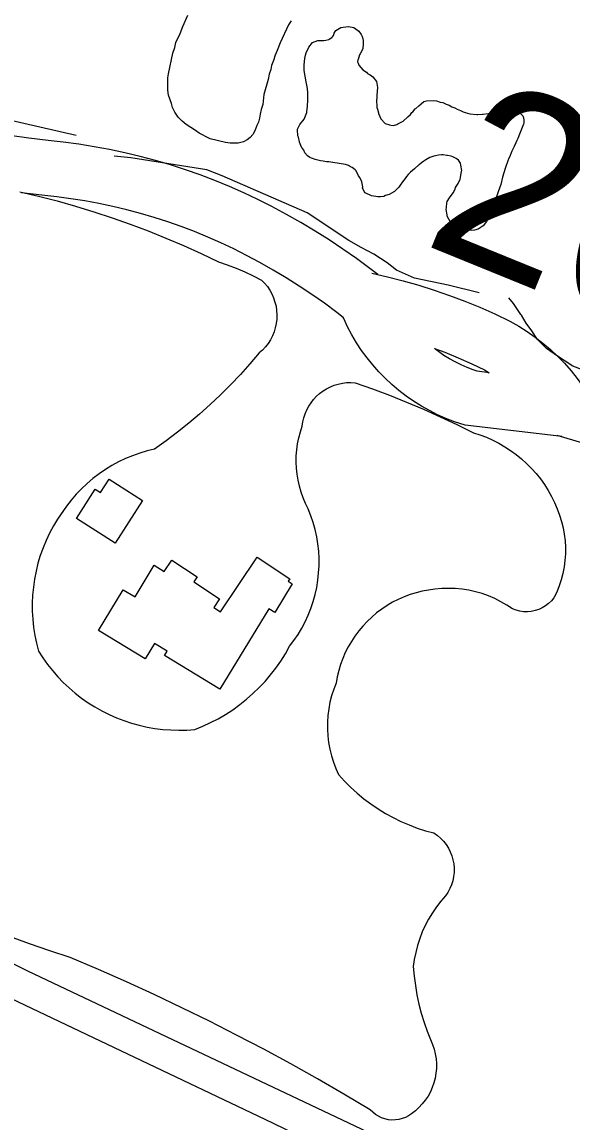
# Model space of a CAD drawing. Extents: x 3683402 to 3721514, y 487807 to 513565.
# Drawn here: x 3709695 to 3709995, y 503681 to 504281 of the extents above; entities that cross this region are included whole.
import ezdxf

# ---------------------------------------------------------------- set-up
doc = ezdxf.new("R2010")
doc.units = 0
for name, color, linetype in [('V-BLDG-OTLN', 7, 'Continuous'), ('V-ROAD-CNTR', 7, 'Continuous'), ('V-SITE-VEGE', 7, 'Continuous'), ('V-SURV-IDEN', 7, 'Continuous'), ('V-TOPO-SHOR', 7, 'Continuous')]:
    doc.layers.add(name, color=color, linetype=linetype)

msp = doc.modelspace()

# ---------------------------------------------------------------- linework, layer by layer
at = {"layer": 'V-BLDG-OTLN'}
for points in [[(3709742.07, 504031.94), (3709760.28, 504020.33), (3709745.38, 503996.94), (3709724.31, 504010.37), (3709734.58, 504026.47), (3709737.43, 504024.66)], [(3709841.95, 503974.86), (3709832.43, 503959.13), (3709829.17, 503961.11), (3709802.58, 503917.33), (3709772.36, 503935.69), (3709773.87, 503938.18), (3709766.95, 503942.38), (3709761.86, 503934), (3709736.42, 503949.44), (3709749.84, 503971.57), (3709756.3, 503967.66), (3709766.77, 503984.92), (3709772.18, 503981.62), (3709776.29, 503987.82), (3709790.16, 503978.62), (3709788.36, 503975.9), (3709802.39, 503966.59), (3709799.28, 503961.9), (3709802.95, 503959.48), (3709822.83, 503989.45), (3709840.64, 503977.64), (3709839.71, 503976.24)]]:
    msp.add_lwpolyline(points, close=True, dxfattribs=at)
at = {"layer": 'V-ROAD-CNTR'}
for points in [[(3709888.73, 504143.43), (3709884.35, 504146.81), (3709877.07, 504152.16), (3709869.66, 504157.33), (3709862.14, 504162.33), (3709854.5, 504167.15), (3709846.75, 504171.8), (3709838.9, 504176.26), (3709830.93, 504180.54), (3709823.3, 504184.39), (3709815.56, 504188.05), (3709807.73, 504191.51), (3709799.81, 504194.76), (3709791.82, 504197.8), (3709783.74, 504200.64), (3709775.6, 504203.27), (3709767.39, 504205.68), (3709759.12, 504207.88), (3709750.79, 504209.87), (3709742.42, 504211.63), (3709734.01, 504213.18), (3709725.56, 504214.51), (3709717.07, 504215.62), (3709708.91, 504216.47), (3709698.4, 504217.79), (3709687.92, 504219.33)], [(3709869.87, 504120.09), (3709866.31, 504122.84), (3709859.59, 504127.77), (3709852.77, 504132.54), (3709845.83, 504137.15), (3709838.78, 504141.6), (3709831.64, 504145.88), (3709824.39, 504149.99), (3709817.07, 504153.93), (3709810.12, 504157.44), (3709803.09, 504160.76), (3709795.97, 504163.9), (3709788.78, 504166.86), (3709781.5, 504169.63), (3709774.17, 504172.21), (3709766.76, 504174.59), (3709759.3, 504176.79), (3709751.78, 504178.79), (3709744.22, 504180.59), (3709736.61, 504182.2), (3709728.96, 504183.61), (3709721.28, 504184.81), (3709713.57, 504185.82), (3709705.49, 504186.67), (3709694.35, 504188.06)], [(3709885.49, 504144.16), (3709893.92, 504142.27), (3709902.51, 504140.09), (3709911.03, 504137.67), (3709919.48, 504135.01), (3709927.85, 504132.11), (3709936.14, 504128.98), (3709944.34, 504125.62), (3709952.44, 504122.03), (3709960.72, 504118.07), (3709965.54, 504115.33), (3709970.09, 504112.46), (3709974.49, 504109.38), (3709978.74, 504106.09), (3709982.83, 504102.6), (3709986.76, 504098.93), (3709990.5, 504095.08), (3709994.06, 504091.05), (3709997.43, 504086.86), (3710000.34, 504082.85)], [(3709989.09, 504055.17), (3709936.36, 504061.27), (3709930.48, 504063.22), (3709925.83, 504065.02), (3709921.27, 504067.04), (3709916.81, 504069.28), (3709912.46, 504071.72), (3709908.22, 504074.38), (3709904.13, 504077.23), (3709900.17, 504080.27), (3709896.36, 504083.49), (3709892.71, 504086.9), (3709889.23, 504090.47), (3709885.92, 504094.2), (3709882.79, 504098.09), (3709879.85, 504102.12), (3709877.1, 504106.3), (3709874.56, 504110.59), (3709872.23, 504115), (3709870.11, 504119.52), (3709869.87, 504120.09)], [(3709949.48, 504089.95), (3709942.89, 504090.71), (3709940.65, 504091.46), (3709937.33, 504092.74), (3709934.07, 504094.19), (3709930.89, 504095.78), (3709927.78, 504097.52), (3709924.77, 504099.41), (3709921.84, 504101.45), (3709919.62, 504103.15)], [(3709919.62, 504103.15), (3709925.15, 504101.07), (3709932.56, 504098.02), (3709939.88, 504094.77), (3709946.83, 504091.46), (3709949.48, 504089.95)], [(3710000.44, 504051.45), (3709986.43, 504055.73)]]:
    msp.add_lwpolyline(points, dxfattribs=at)
at = {"layer": 'V-SITE-VEGE'}
for points in [[(3709841.38, 504281.81), (3709839.98, 504279.65), (3709835.45, 504269.88), (3709833.74, 504265.54), (3709832.61, 504263.09), (3709831.74, 504260.1), (3709830.61, 504257.39), (3709830.3, 504255.2), (3709829.44, 504252.76), (3709828.85, 504249.76), (3709826.53, 504241.6), (3709825.9, 504236.14), (3709825.04, 504233.42), (3709824.45, 504230.97), (3709824.14, 504228.79), (3709823.56, 504226.61), (3709822.71, 504224.72), (3709821.57, 504221.73), (3709820.45, 504219.83), (3709819.06, 504218.21), (3709817.4, 504216.87), (3709815.46, 504215.81), (3709812.45, 504215.04), (3709808.07, 504215.11), (3709805.62, 504215.42), (3709797.18, 504217.47), (3709795.01, 504218.59), (3709793.11, 504219.72), (3709791.22, 504220.57), (3709789.33, 504221.96), (3709786.62, 504223.65), (3709784.18, 504225.32), (3709782.02, 504227), (3709779.87, 504229.22), (3709778, 504231.98), (3709776.68, 504234.46), (3709776.16, 504236.66), (3709774.6, 504241.33), (3709774.1, 504244.07), (3709774.2, 504250.63), (3709774.51, 504252.81), (3709776.88, 504264.25), (3709778.02, 504267.24), (3709778.6, 504269.96), (3709780.87, 504274.85), (3709782.3, 504278.65), (3709785.13, 504284.89)], [(3709693.45, 504188.63), (3709703.63, 504186.24), (3709713.76, 504183.62), (3709723.84, 504180.79), (3709733.84, 504177.74), (3709743.78, 504174.47), (3709753.64, 504170.99), (3709763.43, 504167.29), (3709773.13, 504163.37), (3709782.75, 504159.25), (3709792.27, 504154.92), (3709801.7, 504150.38), (3709806.57, 504148.78), (3709811.37, 504146.98), (3709816.1, 504144.99), (3709820.74, 504142.81), (3709825.28, 504140.44), (3709826.94, 504138.74), (3709828.43, 504136.91), (3709829.75, 504134.95), (3709830.9, 504132.88), (3709831.85, 504130.71), (3709832.6, 504128.46), (3709833.16, 504126.17), (3709833.5, 504123.82), (3709833.64, 504121.46), (3709833.56, 504119.09), (3709833.27, 504116.75), (3709832.78, 504114.43), (3709832.08, 504112.17), (3709831.17, 504109.98), (3709830.08, 504107.88), (3709828.8, 504105.89), (3709827.36, 504104.02), (3709825.74, 504102.28), (3709823.98, 504100.7), (3709818.95, 504094.78), (3709813.75, 504089.01), (3709808.4, 504083.38), (3709802.9, 504077.89), (3709797.24, 504072.55), (3709791.45, 504067.37), (3709785.52, 504062.36), (3709779.45, 504057.5), (3709773.25, 504052.81), (3709766.93, 504048.29), (3709762.87, 504047.3), (3709758.88, 504046.1), (3709754.94, 504044.7), (3709751.09, 504043.1), (3709747.32, 504041.3), (3709743.65, 504039.31), (3709740.09, 504037.13), (3709736.65, 504034.77), (3709733.33, 504032.24), (3709730.14, 504029.54), (3709727.1, 504026.69), (3709724.21, 504023.68), (3709721.48, 504020.52), (3709718.91, 504017.23), (3709714.05, 504010.16), (3709711.77, 504006.38), (3709709.68, 504002.5), (3709707.79, 503998.51), (3709706.1, 503994.44), (3709704.61, 503990.29), (3709703.34, 503986.07), (3709702.27, 503981.79), (3709701.43, 503977.46), (3709700.8, 503973.09), (3709700.38, 503968.7), (3709700.19, 503964.3), (3709700.22, 503959.89), (3709700.47, 503955.48), (3709700.94, 503951.1), (3709701.63, 503946.74), (3709702.53, 503942.43), (3709703.65, 503938.16), (3709706.01, 503934.48), (3709708.55, 503930.93), (3709711.26, 503927.5), (3709714.13, 503924.2), (3709717.16, 503921.05), (3709720.34, 503918.05), (3709723.66, 503915.21), (3709727.12, 503912.54), (3709730.7, 503910.03), (3709734.4, 503907.71), (3709738.21, 503905.56), (3709742.11, 503903.6), (3709746.11, 503901.84), (3709750.19, 503900.27), (3709754.34, 503898.9), (3709758.55, 503897.73), (3709762.81, 503896.77), (3709767.12, 503896.02), (3709771.46, 503895.48)], [(3709771.46, 503895.48), (3709775.81, 503895.15), (3709780.18, 503895.03), (3709784.55, 503895.13), (3709788.91, 503895.43), (3709793.25, 503897.19), (3709797.5, 503899.15), (3709801.65, 503901.31), (3709805.69, 503903.67), (3709809.62, 503906.22), (3709813.42, 503908.96), (3709817.08, 503911.88), (3709820.6, 503914.97), (3709823.96, 503918.22), (3709827.17, 503921.63), (3709830.21, 503925.19), (3709833.07, 503928.89), (3709835.75, 503932.73), (3709838.25, 503936.69), (3709840.55, 503940.77), (3709842.94, 503943.94), (3709845.16, 503947.22), (3709847.2, 503950.63), (3709849.05, 503954.14), (3709850.71, 503957.74), (3709852.18, 503961.43), (3709853.44, 503965.19), (3709854.5, 503969.02), (3709855.35, 503972.89), (3709855.99, 503976.81), (3709856.42, 503980.75), (3709856.64, 503984.72), (3709856.64, 503988.68), (3709856.43, 503992.65), (3709856.01, 503996.59), (3709855.37, 504000.51), (3709854.52, 504004.39), (3709853.47, 504008.21), (3709852.21, 504011.98), (3709850.75, 504015.67), (3709849.27, 504018.65), (3709847.96, 504021.71), (3709846.84, 504024.84), (3709845.91, 504028.04), (3709845.18, 504031.29), (3709844.64, 504034.58), (3709844.3, 504037.89), (3709844.16, 504041.22), (3709844.22, 504044.54), (3709844.48, 504047.86), (3709844.94, 504051.16), (3709845.6, 504054.43), (3709846.45, 504057.64), (3709847.49, 504060.81), (3709847.81, 504063.08), (3709848.33, 504065.32), (3709849.03, 504067.51), (3709849.93, 504069.62), (3709851.01, 504071.65), (3709852.27, 504073.58), (3709853.68, 504075.39), (3709855.25, 504077.07), (3709856.96, 504078.61), (3709858.79, 504079.99), (3709860.74, 504081.21), (3709862.79, 504082.25), (3709864.93, 504083.11), (3709867.12, 504083.78), (3709869.37, 504084.26), (3709871.65, 504084.53), (3709873.95, 504084.61), (3709876.25, 504084.49), (3709885.7, 504081.17), (3709895.08, 504077.65), (3709904.39, 504073.94), (3709913.62, 504070.04), (3709922.77, 504065.96), (3709931.83, 504061.67), (3709940.8, 504057.21), (3709944.38, 504056.06), (3709947.9, 504054.72), (3709951.34, 504053.19), (3709954.69, 504051.49), (3709957.95, 504049.6), (3709961.1, 504047.55), (3709964.14, 504045.33), (3709967.06, 504042.95), (3709969.85, 504040.42), (3709972.49, 504037.74), (3709974.99, 504034.93), (3709977.34, 504031.99), (3709979.53, 504028.92), (3709981.55, 504025.75), (3709983.39, 504022.47), (3709985.06, 504019.1), (3709986.55, 504015.64), (3709987.83, 504012.3), (3709988.9, 504008.88), (3709989.76, 504005.41), (3709990.4, 504001.89), (3709990.81, 503998.33)], [(3709990.81, 503998.33), (3709991.01, 503994.76), (3709990.99, 503991.18), (3709990.74, 503987.61), (3709990.28, 503984.07), (3709989.59, 503980.55), (3709988.69, 503977.09), (3709987.57, 503973.69), (3709986.25, 503970.37), (3709984.72, 503967.13), (3709983.37, 503965.52), (3709981.85, 503964.07), (3709980.17, 503962.8), (3709978.36, 503961.72), (3709976.45, 503960.85), (3709974.45, 503960.2), (3709972.39, 503959.77), (3709970.29, 503959.58), (3709968.19, 503959.62), (3709966.1, 503959.89), (3709964.06, 503960.4), (3709962.08, 503961.12), (3709959, 503963.21), (3709955.79, 503965.09), (3709952.47, 503966.77), (3709949.05, 503968.23), (3709945.55, 503969.49), (3709941.97, 503970.51), (3709938.34, 503971.32), (3709934.66, 503971.89), (3709930.96, 503972.24), (3709927.24, 503972.35), (3709923.52, 503972.23), (3709919.82, 503971.87), (3709916.37, 503971.43), (3709912.95, 503970.8), (3709909.57, 503969.97), (3709906.25, 503968.95), (3709902.99, 503967.74), (3709899.8, 503966.34), (3709896.71, 503964.76), (3709893.71, 503963), (3709890.81, 503961.08), (3709888.03, 503958.99), (3709885.37, 503956.74), (3709882.85, 503954.35), (3709880.47, 503951.82), (3709878.24, 503949.15), (3709876.17, 503946.36), (3709874.26, 503943.45), (3709872.52, 503940.44), (3709870.96, 503937.33), (3709869.59, 503934.14), (3709868.39, 503930.87), (3709867.39, 503927.54), (3709866.58, 503924.16), (3709865.96, 503920.74), (3709864.61, 503917.32), (3709863.48, 503913.82), (3709862.57, 503910.26), (3709861.88, 503906.65), (3709861.41, 503903), (3709861.16, 503899.33), (3709861.15, 503895.65), (3709861.36, 503891.98), (3709861.8, 503888.33), (3709862.46, 503884.71), (3709863.35, 503881.14), (3709864.45, 503877.63), (3709865.77, 503874.2), (3709867.29, 503870.85), (3709870.49, 503867.32), (3709873.85, 503863.93), (3709877.37, 503860.71), (3709881.04, 503857.67), (3709884.84, 503854.8), (3709888.79, 503852.12), (3709892.85, 503849.63), (3709897.03, 503847.34), (3709901.32, 503845.25), (3709905.7, 503843.36), (3709910.16, 503841.69), (3709914.7, 503840.24), (3709919.31, 503839), (3709921.18, 503837.66), (3709922.92, 503836.16), (3709924.5, 503834.49), (3709925.92, 503832.68), (3709927.15, 503830.74), (3709928.2, 503828.69), (3709929.04, 503826.55), (3709929.67, 503824.34), (3709930.09, 503822.08), (3709930.29, 503819.79), (3709930.27, 503817.49), (3709930.03, 503815.2), (3709929.57, 503812.95), (3709928.89, 503810.75), (3709928.01, 503808.63), (3709926.93, 503806.6), (3709925.66, 503804.68)], [(3709925.66, 503804.68), (3709923.07, 503801.74), (3709920.66, 503798.65), (3709918.43, 503795.42), (3709916.4, 503792.07), (3709914.56, 503788.6), (3709912.93, 503785.03), (3709911.52, 503781.38), (3709910.31, 503777.64), (3709909.33, 503773.85), (3709908.58, 503770), (3709908.05, 503766.11), (3709908.5, 503760.96), (3709909.16, 503755.83), (3709910.03, 503750.74), (3709911.11, 503745.68), (3709912.4, 503740.67), (3709913.91, 503735.73), (3709915.61, 503730.85), (3709918.57, 503723.6), (3709919.41, 503721.09), (3709920.05, 503718.51), (3709920.47, 503715.89), (3709920.67, 503713.25), (3709920.65, 503710.6), (3709920.41, 503707.95), (3709919.96, 503705.34), (3709919.29, 503702.77), (3709918.41, 503700.27), (3709917.33, 503697.85), (3709916.06, 503695.52), (3709914.59, 503693.31), (3709912.95, 503691.23), (3709911.14, 503689.29), (3709909.17, 503687.51), (3709907.07, 503685.89), (3709905.49, 503684.81), (3709903.79, 503683.92), (3709902, 503683.24), (3709900.15, 503682.76), (3709898.25, 503682.51), (3709896.33, 503682.47), (3709894.43, 503682.66), (3709892.55, 503683.07), (3709890.74, 503683.68), (3709889.01, 503684.51), (3709887.39, 503685.54), (3709885.9, 503686.74), (3709884.56, 503688.1), (3709870.21, 503696.64), (3709855.74, 503704.97), (3709841.17, 503713.11), (3709826.48, 503721.05), (3709811.69, 503728.81), (3709796.8, 503736.36), (3709781.81, 503743.7), (3709766.72, 503750.85), (3709751.54, 503757.79), (3709736.26, 503764.53), (3709720.9, 503771.06), (3709709.8, 503774.73), (3709698.77, 503778.59), (3709687.8, 503782.63)], [(3709684.92, 503750.48), (3709756.03, 503716.79), (3709827.05, 503682.92), (3709897.98, 503648.86)]]:
    msp.add_lwpolyline(points, dxfattribs=at)
at = {"layer": 'V-TOPO-SHOR'}
for points in [[(3709724.23, 504219.34), (3709684.5, 504228.43), (3709671.16, 504230.64), (3709664.82, 504232.38), (3709661.1, 504233.35), (3709652.98, 504237.94), (3709648.24, 504243.29), (3709645.93, 504246.33), (3709643.44, 504249.92), (3709628.95, 504271.72), (3709624.19, 504276.34), (3709621.14, 504278.94), (3709617.91, 504281.99), (3709614.41, 504284.96), (3709611.98, 504286.82), (3709608.11, 504289.43), (3709604.96, 504291.39), (3709603.34, 504292.51)], [(3709848.96, 504209.83), (3709848.26, 504211.29), (3709847.19, 504212.77), (3709847.01, 504212.95), (3709845.96, 504215.7), (3709845.96, 504215.79), (3709845.37, 504218.44), (3709845.11, 504219.17), (3709844.79, 504222.27), (3709844.8, 504222.64), (3709845.64, 504224.17), (3709846.21, 504225.25), (3709848.53, 504228.22), (3709849.95, 504231.74), (3709850.05, 504232.2), (3709850.28, 504235.29), (3709850.51, 504238.56), (3709850.56, 504241.75), (3709850.48, 504242.48), (3709850.25, 504244.94), (3709849.67, 504248.49), (3709849.08, 504251.6), (3709848.58, 504254.7), (3709848.54, 504257.71), (3709848.87, 504261.25), (3709849.26, 504263.16), (3709849.55, 504264.33), (3709851.06, 504267.49), (3709853.1, 504269.92), (3709856.03, 504271.06), (3709859.22, 504271.1), (3709860.4, 504271.17), (3709861.96, 504271.69), (3709862.23, 504271.78), (3709863.52, 504272.67), (3709863.98, 504273.11), (3709864.54, 504273.84), (3709864.92, 504275.01), (3709865.86, 504276.54), (3709868.52, 504278.23), (3709872.53, 504278.62), (3709872.71, 504278.62), (3709875.62, 504278.21), (3709878.32, 504276.16), (3709879.57, 504274.42), (3709880.09, 504273.32), (3709880.27, 504272.77), (3709880.69, 504271.03), (3709880.77, 504270.21), (3709880.75, 504268.84), (3709880.54, 504266.85), (3709880.44, 504266.48), (3709879.03, 504263.78), (3709878.75, 504263.23), (3709878.28, 504261.97), (3709877.89, 504260.79), (3709877.71, 504260.7), (3709877.6, 504259.43), (3709877.95, 504258.7), (3709878.39, 504257.6), (3709880.53, 504255.11), (3709882.52, 504253.71), (3709883.14, 504253.15), (3709884.58, 504252.4), (3709886.02, 504251.2), (3709887.99, 504248.8), (3709888.48, 504245.52), (3709888.23, 504241.33), (3709888.22, 504240.42), (3709887.91, 504238.06), (3709888, 504237.79), (3709888.14, 504235.6), (3709888.22, 504234.6), (3709888.48, 504233.68), (3709888.99, 504231.58), (3709888.98, 504231.31), (3709889.78, 504229.66), (3709890.4, 504228.38), (3709892.72, 504225.88), (3709894.98, 504225.03), (3709895.8, 504224.92), (3709897.25, 504224.81), (3709899.08, 504225.32), (3709899.54, 504225.59), (3709902.48, 504227.09), (3709904.97, 504229.42), (3709906.45, 504230.67), (3709907.19, 504231.75), (3709907.75, 504232.2), (3709909.04, 504233.72), (3709909.41, 504233.9), (3709911.08, 504235.51), (3709912.28, 504236.58), (3709913.84, 504237.74), (3709915.31, 504238.17), (3709918.86, 504238.39), (3709920.77, 504238.18), (3709922.76, 504237.51), (3709924.12, 504237.22)], [(3709924.12, 504237.22), (3709926.01, 504236.37), (3709927.55, 504235.89), (3709929.09, 504234.95), (3709930.72, 504234.38), (3709931.98, 504233.63), (3709933.79, 504232.88), (3709935.23, 504232.22), (3709936.41, 504231.83), (3709938.85, 504231.16), (3709942.67, 504230.64), (3709943.22, 504230.73), (3709945.86, 504230.86), (3709946.13, 504230.86), (3709948.87, 504231.27), (3709950.15, 504231.43), (3709952.43, 504231.94), (3709952.61, 504232.03), (3709955.44, 504232.44), (3709957.17, 504232.6), (3709958.99, 504232.57), (3709959.63, 504232.65), (3709962.27, 504232.52), (3709962.45, 504232.51), (3709963.81, 504232.4), (3709965.08, 504232.02), (3709965.44, 504231.74), (3709966.25, 504231.36), (3709967.78, 504229.97), (3709967.95, 504229.42), (3709968.22, 504229.05), (3709968.38, 504227.51), (3709968.27, 504226.23), (3709968.16, 504225.51), (3709967.5, 504223.7), (3709967.12, 504222.79), (3709966.74, 504221.89), (3709965.98, 504219.99), (3709965.04, 504217.64), (3709964.47, 504216.46), (3709963.9, 504215.2), (3709963.06, 504213.3), (3709962.78, 504212.85), (3709961.74, 504210.77), (3709961.36, 504209.87), (3709960.79, 504208.42), (3709960.04, 504206.43), (3709959.85, 504205.98), (3709958.13, 504201.36)], [(3709943.96, 504133.48), (3709927.08, 504137.58), (3709908.66, 504141.51), (3709898.8, 504145.77), (3709893.77, 504149.85), (3709886.47, 504154.61), (3709879.62, 504158.26), (3709872.94, 504162.1), (3709850.15, 504177.11), (3709803.88, 504197.32), (3709795.46, 504200.46), (3709753.97, 504207.12), (3709744.89, 504208)], [(3709958.13, 504201.36), (3709956.69, 504196.47), (3709955.72, 504192.48), (3709954.38, 504188.59), (3709953.24, 504185.24), (3709952.86, 504184.25), (3709952.1, 504182.17), (3709950.76, 504178.36), (3709949.62, 504175.2), (3709948.03, 504172.4), (3709946.08, 504169.98), (3709943.41, 504168.11), (3709941.49, 504167.68), (3709940.03, 504167.43), (3709936.67, 504167.85), (3709933.5, 504168.72), (3709930.7, 504170.04), (3709929.17, 504171.24), (3709928.27, 504171.99), (3709926.51, 504175.29), (3709926.42, 504176.02), (3709925.92, 504178.85), (3709926.12, 504180.03), (3709926.35, 504182.57), (3709926.45, 504183.3), (3709927.85, 504185.28), (3709929.71, 504188.07), (3709930.83, 504190.05), (3709931.12, 504190.87), (3709932.52, 504193.12), (3709932.71, 504193.58), (3709933.56, 504195.29), (3709933.85, 504196.38), (3709934.36, 504199.74), (3709934.45, 504200.1), (3709934.04, 504203.11), (3709933.79, 504204.12), (3709932.63, 504205.77), (3709931.46, 504206.7), (3709930.38, 504207.27), (3709929.56, 504207.55), (3709928.66, 504208.02), (3709926.66, 504208.33), (3709926.3, 504208.42), (3709924.39, 504208.73), (3709923.48, 504208.65), (3709921.85, 504208.58), (3709920.2, 504208.15), (3709919.29, 504207.99), (3709917, 504207.2), (3709914.79, 504206.05), (3709913.78, 504205.25), (3709912.59, 504204.45), (3709911.29, 504203.29), (3709911.02, 504203.2), (3709908.9, 504201.33), (3709908.62, 504201.15), (3709906.59, 504199.36), (3709905.29, 504197.92), (3709904.28, 504196.94), (3709903.53, 504195.86), (3709902.23, 504194.06), (3709900.83, 504192.17), (3709900.09, 504191.09), (3709897.77, 504188.67), (3709894.93, 504187.08), (3709892.83, 504186.47), (3709891.91, 504186.03), (3709890.09, 504185.88), (3709888.72, 504185.81), (3709885.18, 504186.32), (3709881.75, 504188.1), (3709881.21, 504188.75), (3709880.24, 504190.77), (3709880.43, 504191.31), (3709879.93, 504193.96), (3709878.88, 504196.43), (3709878.16, 504197.35), (3709877.46, 504198.91), (3709876.66, 504200.2), (3709876.3, 504200.57), (3709874.77, 504201.77), (3709873.87, 504202.15), (3709872.7, 504202.99), (3709871.07, 504203.38), (3709867.62, 504203.98), (3709864.08, 504204.49), (3709861.99, 504204.98), (3709860.72, 504205), (3709858.81, 504205.21), (3709857.45, 504205.42), (3709855.91, 504205.9), (3709854.46, 504206.1), (3709853.55, 504206.48), (3709852.47, 504206.86), (3709851.66, 504207.33), (3709850.39, 504208.17), (3709848.96, 504209.83)], [(3710099.88, 504055.58), (3710038.18, 504077.06), (3709994.99, 504093.59), (3709986.6, 504098.92), (3709980.66, 504103.11), (3709975.82, 504108.11), (3709972.61, 504112.8), (3709969.67, 504116.95), (3709967, 504121.36), (3709966.74, 504121.64), (3709962.73, 504127.72), (3709960.05, 504130.77)], [(3709924.24, 503656.45), (3709697.73, 503763.62), (3709589.53, 503817.26), (3709479.1, 503867.65), (3709387.13, 503910.92)]]:
    msp.add_lwpolyline(points, dxfattribs=at)

# ---------------------------------------------------------------- texts
at = {"layer": 'V-SURV-IDEN'}
msp.add_text('207+32.4', height=100, rotation=337.84765, dxfattribs=at).set_placement((3709911.68, 504160.71))

doc.saveas('drawing.dxf')
